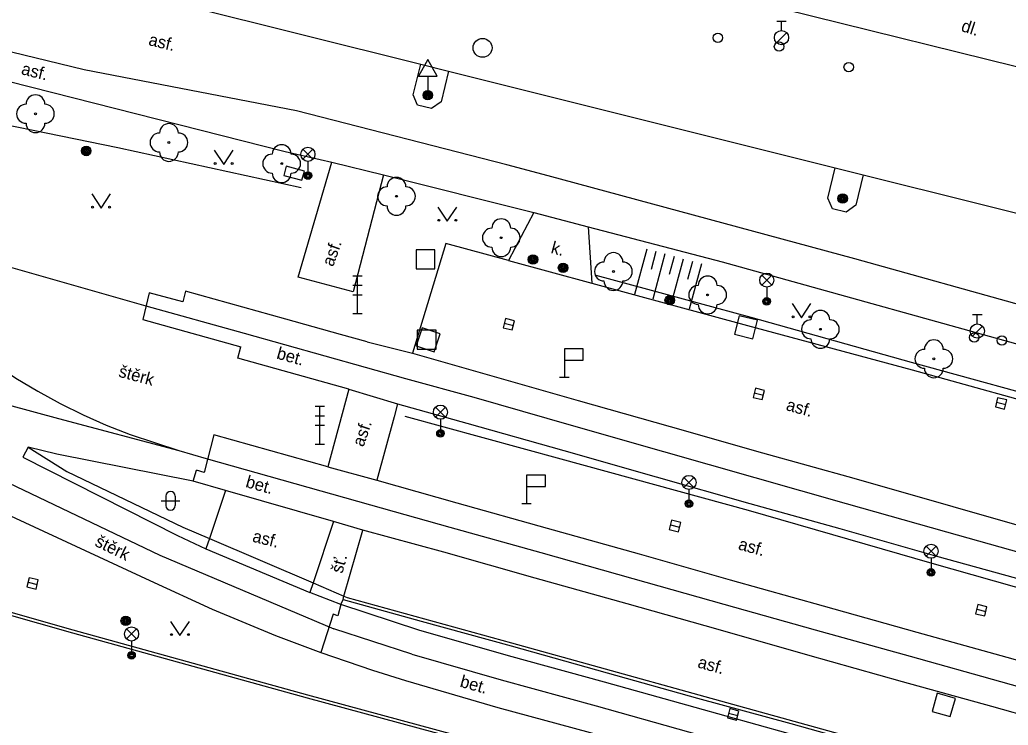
# Model space of a CAD drawing. Extents: x -600309 to -598967, y -1161267 to -1160292.
# Drawn here: x -599960.7 to -599908.4, y -1161194.9 to -1161157.6 of the extents above; entities that cross this region are included whole.
import ezdxf

# ---------------------------------------------------------------- set-up
doc = ezdxf.new("R2010")
doc.units = 0
for name, color, linetype in [('Level 10', 7, 'Continuous'), ('Level 11', 7, 'Continuous'), ('Level 13', 7, 'Continuous'), ('Level 15', 7, 'Continuous'), ('Level 22', 7, 'Continuous'), ('Level 24', 7, 'Continuous'), ('Level 25', 7, 'Continuous'), ('Level 26', 7, 'Continuous'), ('Level 27', 7, 'Continuous'), ('Level 28', 7, 'Continuous'), ('Level 33', 7, 'Continuous'), ('Level 34', 7, 'Continuous'), ('Level 36', 7, 'Continuous'), ('Level 40', 7, 'Continuous'), ('Level 7', 7, 'Continuous'), ('Level 9', 7, 'Continuous')]:
    doc.layers.add(name, color=color, linetype=linetype)

msp = doc.modelspace()

# ---------------------------------------------------------------- linework, layer by layer
at = {"layer": 'Level 10'}
for points in [[(-599964.52, -1161153.65), (-599939.5, -1161159.9099)], [(-599869.29, -1161169.6), (-599887.99, -1161164.98), (-599906.45, -1161160.4099), (-599920.32, -1161156.99)], [(-599939.5, -1161159.9099), (-599938.04, -1161160.28)], [(-599938.04, -1161160.28), (-599917.55, -1161165.4)], [(-599917.55, -1161165.4), (-599916.07, -1161165.77)], [(-599916.07, -1161165.77), (-599891.86, -1161171.79)]]:
    msp.add_lwpolyline(points, dxfattribs=at)
at = {"layer": 'Level 11'}
for points in [[(-599992.38, -1161153.1), (-599975.26, -1161157.34), (-599966.94, -1161159.4), (-599946.69, -1161164.52), (-599944.2199, -1161165.09)], [(-599863.64, -1161184.68), (-599889.92, -1161177.65), (-599907.2809, -1161172.7877), (-599916.52, -1161170.2), (-599932.76, -1161165.82), (-599934.95, -1161165.24), (-599946.09, -1161162.38), (-599957.33, -1161160.21), (-599967.01, -1161157.86)], [(-599938.04, -1161160.28), (-599938.43, -1161161.89), (-599938.93, -1161162.25), (-599939.67, -1161162.08), (-599939.9099, -1161161.53), (-599939.5, -1161159.9099)], [(-599941.4699, -1161165.77), (-599943.09, -1161171.96), (-599945.99, -1161171.18), (-599944.2199, -1161165.09)], [(-599944.2199, -1161165.09), (-599941.4699, -1161165.77)], [(-599916.07, -1161165.77), (-599916.4699, -1161167.37), (-599916.9699, -1161167.73), (-599917.69, -1161167.56), (-599917.95, -1161167), (-599917.55, -1161165.4)], [(-599941.4699, -1161165.77), (-599933.52, -1161167.75)], [(-599933.52, -1161167.75), (-599934.86, -1161170.3)], [(-599933.52, -1161167.75), (-599930.64, -1161168.52)], [(-599930.64, -1161168.52), (-599923.55, -1161170.36), (-599921.2022, -1161171.0138), (-599908, -1161174.69), (-599894.81, -1161178.4099), (-599887.5, -1161180.43), (-599874.9699, -1161183.98)], [(-599930.64, -1161168.52), (-599930.45, -1161171.5)], [(-599934.86, -1161170.3), (-599938.17, -1161169.39), (-599939.95, -1161175.2)], [(-599934.86, -1161170.3), (-599930.45, -1161171.5)], [(-599930.45, -1161171.5), (-599922.2, -1161173.73), (-599913.48, -1161176.08), (-599904.95, -1161178.45), (-599895.42, -1161181.04), (-599885.61, -1161183.7199), (-599876.4099, -1161186.17)], [(-599953.88, -1161172), (-599954.23, -1161173.42)], [(-599952.11, -1161172.49), (-599953.88, -1161172)], [(-599943.76, -1161174.21), (-599946.6421, -1161173.4043), (-599951.9699, -1161171.92), (-599952.11, -1161172.49)], [(-599954.23, -1161173.42), (-599949.03, -1161174.87)], [(-599942.35, -1161174.6), (-599943.76, -1161174.21)], [(-599943.31, -1161177.11), (-599949.2, -1161175.4699), (-599949.03, -1161174.87)], [(-599942.35, -1161174.6), (-599939.95, -1161175.2)], [(-599939.95, -1161175.2), (-599936.36, -1161176.23), (-599931.17, -1161177.71), (-599926.29, -1161179.09), (-599921.4099, -1161180.4699), (-599916.57, -1161181.81), (-599911.32, -1161183.31), (-599906.82, -1161184.6), (-599901.99, -1161185.93), (-599897.1, -1161187.3), (-599892.24, -1161188.63), (-599887.36, -1161190.01), (-599882.46, -1161191.4), (-599877.54, -1161192.78), (-599872.64, -1161194.15), (-599870.4099, -1161194.77)], [(-599943.31, -1161177.11), (-599944.42, -1161181.21)], [(-599943.31, -1161177.11), (-599940.73, -1161177.89)], [(-599974.35, -1161177.3), (-599971.1804, -1161178.8848), (-599962.21, -1161183.37), (-599953.86, -1161187.24)], [(-599940.73, -1161177.89), (-599940.9132, -1161178.5629), (-599941.83, -1161181.93)], [(-599940.73, -1161177.89), (-599937.07, -1161178.9099), (-599931.93, -1161180.36), (-599927.03, -1161181.75), (-599922.07, -1161183.1599), (-599917.31, -1161184.49), (-599912.24, -1161185.93), (-599907.44, -1161187.25), (-599902.59, -1161188.61), (-599897.58, -1161190.02), (-599893, -1161191.29), (-599888.01, -1161192.7), (-599883.67, -1161193.9), (-599878.32, -1161195.4), (-599872.33, -1161197.05)], [(-599944.42, -1161181.21), (-599950.46, -1161179.52), (-599950.9699, -1161181.52)], [(-599960.29, -1161180.17), (-599960.57, -1161180.71)], [(-599951.56, -1161181.98), (-599958.77, -1161180.55), (-599960.29, -1161180.17)], [(-599960.29, -1161180.17), (-599958.24, -1161181.4699), (-599952.1, -1161184.42), (-599950.7, -1161185.02)], [(-599960.57, -1161180.71), (-599952.39, -1161184.86), (-599950.88, -1161185.55)], [(-599944.42, -1161181.21), (-599941.83, -1161181.93)], [(-599951.56, -1161181.98), (-599951.38, -1161181.4)], [(-599950.9699, -1161181.52), (-599951.38, -1161181.4)], [(-599949.85, -1161182.4699), (-599951.56, -1161181.98)], [(-599941.83, -1161181.93), (-599937.6, -1161183.12), (-599932.81, -1161184.4699), (-599927.93, -1161185.83), (-599923.11, -1161187.2), (-599918.2, -1161188.58), (-599913.23, -1161189.9699), (-599908.46, -1161191.3), (-599903.74, -1161192.64), (-599898.84, -1161193.99), (-599893.93, -1161195.37), (-599889.06, -1161196.7199), (-599884.2199, -1161198.07), (-599879.25, -1161199.44), (-599873.43, -1161201.06)], [(-599949.85, -1161182.4699), (-599950.7, -1161185.02)], [(-599944.12, -1161184.12), (-599949.85, -1161182.4699)], [(-599944.12, -1161184.12), (-599945.21, -1161187.36)], [(-599942.58, -1161184.57), (-599944.12, -1161184.12)], [(-599943.57, -1161188.06), (-599942.58, -1161184.57)], [(-599875.4699, -1161203.34), (-599880.06, -1161202.06), (-599884.96, -1161200.69), (-599889.8, -1161199.33), (-599894.6599, -1161197.99), (-599899.42, -1161196.67), (-599904.49, -1161195.25), (-599909.26, -1161193.9099), (-599913.99, -1161192.59), (-599919, -1161191.18), (-599923.76, -1161189.83), (-599928.58, -1161188.4699), (-599933.44, -1161187.11), (-599938.29, -1161185.74), (-599942.58, -1161184.57)], [(-599950.7, -1161185.02), (-599950.88, -1161185.55)], [(-599950.7, -1161185.02), (-599945.21, -1161187.36)], [(-599950.88, -1161185.55), (-599945.38, -1161187.87)], [(-599953.86, -1161187.24), (-599950.55, -1161188.76), (-599947.19, -1161190.15), (-599944.8, -1161191.04)], [(-599945.21, -1161187.36), (-599945.38, -1161187.87)], [(-599945.21, -1161187.36), (-599943.57, -1161188.06)], [(-599943.73, -1161188.51), (-599945.38, -1161187.87)], [(-599943.62, -1161188.24), (-599943.57, -1161188.06)], [(-599943.57, -1161188.06), (-599943.4099, -1161188.13), (-599934.69, -1161190.53), (-599924.78, -1161193.29), (-599915.04, -1161195.99), (-599905.21, -1161198.73), (-599895.46, -1161201.46), (-599885.6599, -1161204.19), (-599876.44, -1161206.73)], [(-599943.73, -1161188.51), (-599943.89, -1161189.11), (-599944.15, -1161189.01), (-599944.8, -1161191.04)], [(-599943.73, -1161188.51), (-599943.62, -1161188.24)], [(-599913.77, -1161197.07), (-599915.26, -1161196.6599), (-599920.05, -1161195.33), (-599924.98, -1161193.95), (-599929.77, -1161192.62), (-599934.85, -1161191.23), (-599939.61, -1161189.87), (-599943.73, -1161188.51)], [(-599943.62, -1161188.24), (-599939.48, -1161189.38), (-599934.7199, -1161190.69), (-599929.63, -1161192.12), (-599924.84, -1161193.46), (-599919.9, -1161194.81), (-599915.13, -1161196.14), (-599910.12, -1161197.53), (-599905.29, -1161198.87), (-599900.4099, -1161200.24), (-599895.52, -1161201.62), (-599891.36, -1161202.78), (-599885.75, -1161204.34), (-599880.31, -1161205.86), (-599876.49, -1161206.9099)], [(-599944.8, -1161191.04), (-599942.06, -1161191.98), (-599940.32, -1161192.53)], [(-599940.32, -1161192.53), (-599935.43, -1161193.95), (-599930.54, -1161195.28), (-599925.6599, -1161196.67), (-599920.8, -1161197.99), (-599915.96, -1161199.33), (-599911.03, -1161200.67)]]:
    msp.add_lwpolyline(points, dxfattribs=at)
at = {"layer": 'Level 13'}
for points in [[(-599986.57, -1161169.9099), (-599979.82, -1161173.17), (-599974.15, -1161175.9099), (-599972.21, -1161176.83), (-599962.17, -1161181.68), (-599953.33, -1161185.89)], [(-599962.98, -1161170.1599), (-599954.07, -1161172.69), (-599948.86, -1161174.14), (-599940.31, -1161176.55), (-599936.7, -1161177.53), (-599931.53, -1161179.02), (-599926.64, -1161180.4099), (-599921.81, -1161181.79), (-599916.98, -1161183.1599), (-599911.67, -1161184.6599), (-599907.14, -1161185.93)], [(-599979.54, -1161172.8), (-599971.59, -1161175.14), (-599962.9099, -1161177.5), (-599961.35, -1161177.94), (-599958.69, -1161178.6599), (-599952.32, -1161180.35)], [(-599962.07, -1161175.77), (-599960.94, -1161176.52), (-599959.79, -1161177.2199), (-599958.6, -1161177.87), (-599957.39, -1161178.4699), (-599956.1599, -1161179.01), (-599954.9, -1161179.51), (-599952.32, -1161180.35)], [(-599952.32, -1161180.35), (-599950.86, -1161180.78), (-599942.1599, -1161183.23), (-599937.96, -1161184.4099), (-599933.15, -1161185.75), (-599928.28, -1161187.13), (-599923.45, -1161188.49), (-599918.62, -1161189.84), (-599913.59, -1161191.24), (-599908.81, -1161192.58), (-599904.09, -1161193.9)], [(-599953.33, -1161185.89), (-599944.11, -1161189.79)], [(-599939.98, -1161191.14), (-599944.11, -1161189.79)], [(-599939.98, -1161191.14), (-599935.24, -1161192.5), (-599930.2199, -1161193.87), (-599925.33, -1161195.24), (-599920.48, -1161196.58), (-599915.56, -1161197.96), (-599910.63, -1161199.32), (-599905.82, -1161200.68), (-599900.94, -1161202.06), (-599896.01, -1161203.4099), (-599891.2, -1161204.75), (-599886.26, -1161206.12), (-599881.48, -1161207.48), (-599876.58, -1161208.84), (-599871.7, -1161210.24), (-599866.85, -1161211.58), (-599861.95, -1161212.96), (-599857, -1161214.35), (-599852.12, -1161215.73), (-599847.21, -1161217.08), (-599842.49, -1161218.27)]]:
    msp.add_lwpolyline(points, dxfattribs=at)
at = {"layer": 'Level 15'}
for points in [[(-599927.53, -1161169.69), (-599928.19, -1161172.09)], [(-599927.05, -1161169.82), (-599927.31, -1161170.78)], [(-599926.57, -1161169.95), (-599927.2199, -1161172.35)], [(-599926.08, -1161170.09), (-599926.35, -1161171.04)], [(-599925.6, -1161170.2199), (-599926.26, -1161172.62)], [(-599925.12, -1161170.35), (-599925.38, -1161171.31)], [(-599924.64, -1161170.48), (-599925.29, -1161172.88)]]:
    msp.add_lwpolyline(points, dxfattribs=at)
at = {"layer": 'Level 22'}
for centre in [(-599959.9099, -1161162.53), (-599952.84, -1161164.05), (-599946.87, -1161165.17), (-599940.79, -1161166.9), (-599935.24, -1161169.09), (-599929.3, -1161170.88), (-599924.31, -1161172.12), (-599918.34, -1161173.94), (-599912.33, -1161175.5)]:
    msp.add_circle(centre, 0.05, dxfattribs=at)
for centre, start, end in [((-599959.9099, -1161162.03), 0, 180), ((-599960.4099, -1161162.53), 90, 270), ((-599959.4099, -1161162.53), 270, 90), ((-599959.9099, -1161163.03), 180, 0), ((-599952.84, -1161163.55), 0, 180), ((-599953.34, -1161164.05), 90, 270), ((-599952.34, -1161164.05), 270, 90), ((-599952.84, -1161164.55), 180, 0), ((-599946.87, -1161164.67), 0, 180), ((-599947.37, -1161165.17), 90, 270), ((-599946.37, -1161165.17), 270, 90), ((-599946.87, -1161165.67), 180, 0), ((-599940.79, -1161166.4), 0, 180), ((-599941.29, -1161166.9), 90, 270), ((-599940.29, -1161166.9), 270, 90), ((-599940.79, -1161167.4), 180, 0), ((-599935.24, -1161168.59), 0, 180), ((-599935.74, -1161169.09), 90, 270), ((-599934.74, -1161169.09), 270, 90), ((-599935.24, -1161169.59), 180, 0), ((-599929.3, -1161170.38), 0, 180), ((-599929.8, -1161170.88), 90, 270), ((-599928.8, -1161170.88), 270, 90), ((-599924.31, -1161171.62), 0, 180), ((-599929.3, -1161171.38), 180, 0), ((-599924.81, -1161172.12), 90, 270), ((-599923.81, -1161172.12), 270, 90), ((-599924.31, -1161172.62), 180, 0), ((-599918.84, -1161173.94), 90, 270), ((-599918.34, -1161173.44), 0, 180), ((-599917.84, -1161173.94), 270, 90), ((-599918.34, -1161174.44), 180, 0), ((-599912.83, -1161175.5), 90, 270), ((-599912.33, -1161175), 0, 180), ((-599911.83, -1161175.5), 270, 90), ((-599912.33, -1161176), 180, 0)]:
    msp.add_arc(centre, 0.5, start, end, dxfattribs=at)
at = {"layer": 'Level 24'}
msp.add_lwpolyline([(-599946.7582, -1161165.7892), (-599945.7937, -1161166.0531), (-599945.6618, -1161165.5708), (-599946.6263, -1161165.3069)], close=True, dxfattribs=at)
at = {"layer": 'Level 25'}
for centre, radius in [((-599939.13, -1161161.55), 0.25), ((-599939.13, -1161161.55), 0.2), ((-599939.13, -1161161.55), 0.15), ((-599939.13, -1161161.55), 0.1), ((-599939.13, -1161161.55), 0.05), ((-599957.2199, -1161164.5), 0.25), ((-599957.2199, -1161164.5), 0.2), ((-599957.2199, -1161164.5), 0.15), ((-599957.2199, -1161164.5), 0.1), ((-599957.2199, -1161164.5), 0.05), ((-599917.1599, -1161167.02), 0.25), ((-599917.1599, -1161167.02), 0.2), ((-599917.1599, -1161167.02), 0.15), ((-599917.1599, -1161167.02), 0.1), ((-599917.1599, -1161167.02), 0.05), ((-599933.56, -1161170.24), 0.25), ((-599933.56, -1161170.24), 0.2), ((-599933.56, -1161170.24), 0.15), ((-599933.56, -1161170.24), 0.1), ((-599933.56, -1161170.24), 0.05), ((-599931.9699, -1161170.68), 0.25), ((-599931.9699, -1161170.68), 0.2), ((-599931.9699, -1161170.68), 0.15), ((-599931.9699, -1161170.68), 0.1), ((-599931.9699, -1161170.68), 0.05), ((-599926.32, -1161172.4), 0.25), ((-599926.32, -1161172.4), 0.2), ((-599926.32, -1161172.4), 0.15), ((-599926.32, -1161172.4), 0.1), ((-599926.32, -1161172.4), 0.05), ((-599955.13, -1161189.37), 0.25), ((-599955.13, -1161189.37), 0.2), ((-599955.13, -1161189.37), 0.15), ((-599955.13, -1161189.37), 0.1), ((-599955.13, -1161189.37), 0.05)]:
    msp.add_circle(centre, radius, dxfattribs=at)
at = {"layer": 'Level 26'}
for points in [[(-599939.75, -1161170.73), (-599938.75, -1161170.73), (-599938.75, -1161169.73), (-599939.75, -1161169.73)], [(-599922.8845, -1161174.1968), (-599921.9132, -1161174.4345), (-599921.6755, -1161173.4632), (-599922.6468, -1161173.2255)], [(-599939.7426, -1161174.806), (-599938.794, -1161175.1226), (-599938.4774, -1161174.174), (-599939.426, -1161173.8574)], [(-599939.69, -1161174.99), (-599938.69, -1161174.99), (-599938.69, -1161173.99), (-599939.69, -1161173.99)], [(-599912.4276, -1161194.1643), (-599911.4657, -1161194.4376), (-599911.1924, -1161193.4757), (-599912.1543, -1161193.2024)]]:
    msp.add_lwpolyline(points, close=True, dxfattribs=at)
at = {"layer": 'Level 27'}
for p, q in [((-599935.0831, -1161173.6115), (-599934.5969, -1161173.7285)), ((-599921.8431, -1161177.3015), (-599921.3569, -1161177.4185)), ((-599909.0131, -1161177.8015), (-599908.5269, -1161177.9185)), ((-599926.2831, -1161184.2915), (-599925.7969, -1161184.4085)), ((-599960.3031, -1161187.3315), (-599959.8169, -1161187.4485)), ((-599910.0631, -1161188.7515), (-599909.5769, -1161188.8685)), ((-599923.2013, -1161194.2545), (-599922.7187, -1161194.3855))]:
    msp.add_line(p, q, dxfattribs=at)
for points in [[(-599935.1416, -1161173.8545), (-599934.6555, -1161173.9716), (-599934.5384, -1161173.4855), (-599935.0245, -1161173.3684)], [(-599921.9016, -1161177.5445), (-599921.4155, -1161177.6616), (-599921.2984, -1161177.1755), (-599921.7845, -1161177.0584)], [(-599909.0716, -1161178.0445), (-599908.5855, -1161178.1616), (-599908.4684, -1161177.6755), (-599908.9545, -1161177.5584)], [(-599926.3416, -1161184.5345), (-599925.8555, -1161184.6516), (-599925.7384, -1161184.1655), (-599926.2245, -1161184.0484)], [(-599960.3616, -1161187.5745), (-599959.8755, -1161187.6916), (-599959.7584, -1161187.2055), (-599960.2445, -1161187.0884)], [(-599910.1216, -1161188.9945), (-599909.6355, -1161189.1116), (-599909.5184, -1161188.6255), (-599910.0045, -1161188.5084)], [(-599923.2668, -1161194.4957), (-599922.7843, -1161194.6268), (-599922.6532, -1161194.1443), (-599923.1357, -1161194.0132)]]:
    msp.add_lwpolyline(points, close=True, dxfattribs=at)
msp.add_circle((-599936.23, -1161159.04), 0.5, dxfattribs=at)
at = {"layer": 'Level 28'}
for p, q in [((-599920.65, -1161157.625), (-599920.15, -1161157.625)), ((-599920.4, -1161158.125), (-599920.4, -1161157.625)), ((-599920.658, -1161158.772), (-599920.128, -1161158.242)), ((-599910.28, -1161173.155), (-599909.78, -1161173.155)), ((-599910.03, -1161173.655), (-599910.03, -1161173.155)), ((-599910.288, -1161174.302), (-599909.758, -1161173.772))]:
    msp.add_line(p, q, dxfattribs=at)
for centre, radius in [((-599923.77, -1161158.51), 0.25), ((-599920.4, -1161158.5), 0.375), ((-599920.53, -1161158.9699), 0.25), ((-599916.84, -1161160.06), 0.25), ((-599910.03, -1161174.03), 0.375), ((-599910.19, -1161174.37), 0.25), ((-599908.73, -1161174.53), 0.25)]:
    msp.add_circle(centre, radius, dxfattribs=at)
at = {"layer": 'Level 33'}
for p, q in [((-599945.745, -1161164.94), (-599945.215, -1161164.41)), ((-599945.745, -1161164.41), (-599945.215, -1161164.94)), ((-599945.48, -1161165.05), (-599945.48, -1161165.8)), ((-599943.11, -1161171.11), (-599942.61, -1161171.11)), ((-599942.86, -1161173.11), (-599942.86, -1161171.11)), ((-599921.445, -1161171.6), (-599920.915, -1161171.07)), ((-599921.445, -1161171.07), (-599920.915, -1161171.6)), ((-599943.11, -1161171.61), (-599942.61, -1161171.61)), ((-599921.18, -1161171.71), (-599921.18, -1161172.46)), ((-599943.11, -1161172.11), (-599942.61, -1161172.11)), ((-599943.11, -1161173.11), (-599942.61, -1161173.11)), ((-599945.1, -1161178.01), (-599944.6, -1161178.01)), ((-599944.85, -1161180.01), (-599944.85, -1161178.01)), ((-599938.725, -1161178.59), (-599938.195, -1161178.06)), ((-599938.725, -1161178.06), (-599938.195, -1161178.59)), ((-599945.1, -1161178.51), (-599944.6, -1161178.51)), ((-599945.1, -1161179.01), (-599944.6, -1161179.01)), ((-599938.46, -1161178.7), (-599938.46, -1161179.45)), ((-599945.1, -1161180.01), (-599944.6, -1161180.01)), ((-599925.565, -1161182.31), (-599925.035, -1161181.78)), ((-599925.565, -1161181.78), (-599925.035, -1161182.31)), ((-599925.3, -1161182.42), (-599925.3, -1161183.17)), ((-599912.745, -1161185.95), (-599912.215, -1161185.42)), ((-599912.745, -1161185.42), (-599912.215, -1161185.95)), ((-599912.48, -1161186.06), (-599912.48, -1161186.81)), ((-599955.085, -1161190.33), (-599954.555, -1161189.8)), ((-599955.085, -1161189.8), (-599954.555, -1161190.33)), ((-599954.82, -1161190.44), (-599954.82, -1161191.19))]:
    msp.add_line(p, q, dxfattribs=at)
for centre, radius in [((-599945.48, -1161164.675), 0.375), ((-599945.48, -1161165.8), 0.2), ((-599945.48, -1161165.8), 0.1445), ((-599945.48, -1161165.8), 0.0876), ((-599921.18, -1161171.335), 0.375), ((-599921.18, -1161172.46), 0.2), ((-599921.18, -1161172.46), 0.1445), ((-599921.18, -1161172.46), 0.0876), ((-599938.46, -1161178.325), 0.375), ((-599938.46, -1161179.45), 0.2), ((-599938.46, -1161179.45), 0.1445), ((-599938.46, -1161179.45), 0.0876), ((-599925.3, -1161182.045), 0.375), ((-599925.3, -1161183.17), 0.2), ((-599925.3, -1161183.17), 0.1445), ((-599925.3, -1161183.17), 0.0876), ((-599912.48, -1161185.685), 0.375), ((-599912.48, -1161186.81), 0.2), ((-599912.48, -1161186.81), 0.1445), ((-599912.48, -1161186.81), 0.0876), ((-599954.82, -1161190.065), 0.375), ((-599954.82, -1161191.19), 0.2), ((-599954.82, -1161191.19), 0.1445), ((-599954.82, -1161191.19), 0.0876)]:
    msp.add_circle(centre, radius, dxfattribs=at)
at = {"layer": 'Level 34'}
for p, q in [((-599939.13, -1161160.532), (-599939.13, -1161161.55)), ((-599931.9, -1161175.5699), (-599931.9, -1161176.4699)), ((-599932.15, -1161176.4699), (-599931.65, -1161176.4699)), ((-599933.9, -1161182.2599), (-599933.9, -1161183.1599)), ((-599934.15, -1161183.1599), (-599933.65, -1161183.1599))]:
    msp.add_line(p, q, dxfattribs=at)
for points in [[(-599939.63, -1161160.532), (-599938.63, -1161160.532), (-599939.13, -1161159.666)], [(-599931.9, -1161175.5699), (-599930.9, -1161175.5699), (-599930.9, -1161174.9699), (-599931.9, -1161174.9699)], [(-599933.9, -1161182.2599), (-599932.9, -1161182.2599), (-599932.9, -1161181.6599), (-599933.9, -1161181.6599)]]:
    msp.add_lwpolyline(points, close=True, dxfattribs=at)
at = {"layer": 'Level 36'}
for p, q in [((-599953.006, -1161182.766), (-599953.006, -1161183.266)), ((-599952.506, -1161182.766), (-599952.506, -1161183.266)), ((-599953.256, -1161183.016), (-599952.256, -1161183.016))]:
    msp.add_line(p, q, dxfattribs=at)
for points in [[(-599950.44, -1161164.46), (-599949.94, -1161165.21), (-599949.44, -1161164.46)], [(-599956.93, -1161166.77), (-599956.43, -1161167.52), (-599955.93, -1161166.77)], [(-599938.6, -1161167.4699), (-599938.1, -1161168.2199), (-599937.6, -1161167.4699)], [(-599919.84, -1161172.58), (-599919.34, -1161173.33), (-599918.84, -1161172.58)], [(-599952.76, -1161189.4), (-599952.26, -1161190.15), (-599951.76, -1161189.4)]]:
    msp.add_lwpolyline(points, dxfattribs=at)
for centre in [(-599950.3902, -1161165.1598), (-599949.4908, -1161165.1598), (-599956.8802, -1161167.4698), (-599955.9808, -1161167.4698), (-599938.5502, -1161168.1697), (-599937.6508, -1161168.1697), (-599919.7902, -1161173.2798), (-599918.8908, -1161173.2798), (-599952.7102, -1161190.0998), (-599951.8108, -1161190.0998)]:
    msp.add_circle(centre, 0.05, dxfattribs=at)
for centre, start, end in [((-599952.7557, -1161182.7663), 0, 180), ((-599952.7557, -1161183.2663), 180, 0)]:
    msp.add_arc(centre, 0.25, start, end, dxfattribs=at)
at = {"layer": 'Level 7'}
for points in [[(-599912.4, -1161203.85), (-599919.58, -1161200.85), (-599933.76, -1161196.48), (-599945.48, -1161193.3), (-599957.9099, -1161189.87), (-599968.7, -1161186.79), (-599971.37, -1161185.37), (-599973.69, -1161183.96)], [(-599973.5, -1161184.25), (-599971.44, -1161185.5), (-599968.76, -1161186.93), (-599957.95, -1161190.01), (-599945.52, -1161193.44), (-599933.8, -1161196.62), (-599919.63, -1161200.99), (-599912.46, -1161203.99), (-599912.26, -1161204.06), (-599912.45, -1161204.5)]]:
    msp.add_lwpolyline(points, dxfattribs=at)
at = {"layer": 'Level 9'}
for points in [[(-599945.84, -1161166.45), (-599955.55, -1161164.33), (-599965.39, -1161162.33), (-599997.2, -1161156.01), (-600014.03, -1161150.96), (-600042.87, -1161139.4699), (-600081.25, -1161124.03), (-600095.2, -1161118.31), (-600186.62, -1161081.68)], [(-599930.23, -1161171.07), (-599922.02, -1161173.29), (-599913.53, -1161175.67), (-599904.8, -1161178.08), (-599895.57, -1161180.62), (-599885.48, -1161183.39), (-599876.62, -1161185.87)], [(-599940.35, -1161178.54), (-599932.09, -1161180.79), (-599922.17, -1161183.52), (-599912.43, -1161186.31), (-599902.65, -1161189.09), (-599893.1, -1161191.7199), (-599883.29, -1161194.52), (-599872.46, -1161197.55)]]:
    msp.add_lwpolyline(points, dxfattribs=at)

# ---------------------------------------------------------------- texts
at = {"layer": 'Level 40'}
for s, rotation, p in [('dl.', 342.12, (-599910.93, -1161158.14)), ('asf.', 346.45, (-599953.96, -1161158.89)), ('asf.', 345.9, (-599960.7, -1161160.43)), ('k.', 344.79, (-599932.65, -1161169.89)), ('asf.', 70.14, (-599944.15, -1161170.6599)), ('bet.', 344.44, (-599947.18, -1161175.48)), ('štěrk', 344.89, (-599955.55, -1161176.44)), ('asf.', 344.48, (-599920.2, -1161178.21)), ('asf.', 70.93, (-599942.54, -1161180.2)), ('bet.', 344.44, (-599948.82, -1161182.28)), ('štěrk', 334.24, (-599956.81, -1161185.38)), ('asf.', 345.96, (-599948.46, -1161185.17)), ('asf.', 344.48, (-599922.73, -1161185.58)), ('šť.', 74.18, (-599943.6599, -1161186.9)), ('asf.', 344.48, (-599924.88, -1161191.83)), ('bet.', 344.44, (-599937.4699, -1161192.85))]:
    msp.add_text(s, height=0.65, rotation=rotation, dxfattribs=at).set_placement(p)

doc.saveas('drawing.dxf')
